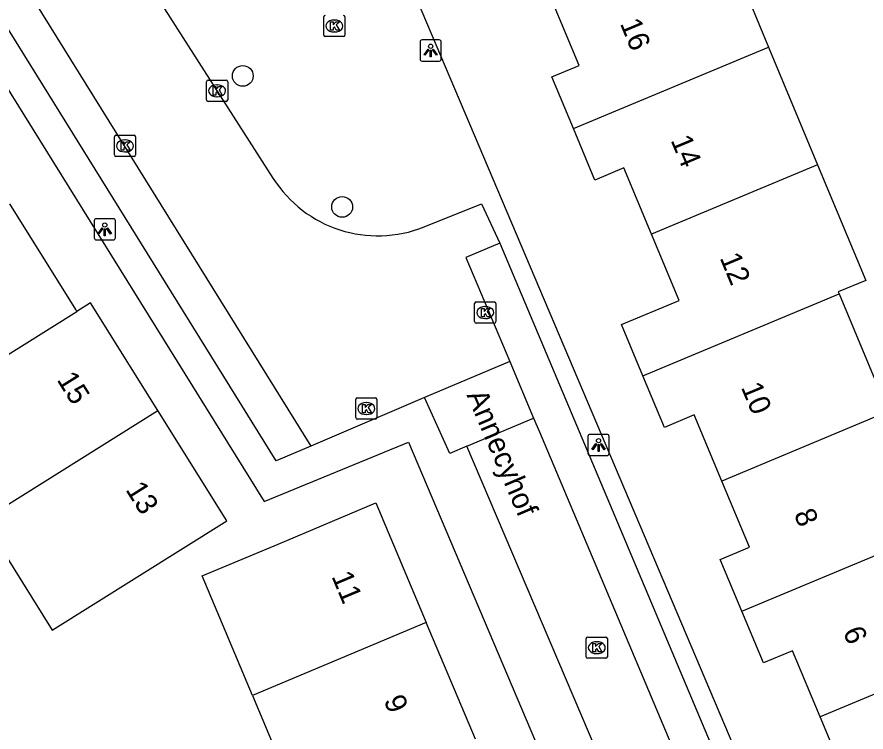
# Model space of a CAD drawing. Extents: x 157767 to 159171, y 387842 to 389425.
# Drawn here: x 158704.91 to 158744.9, y 388465.56 to 388499.23 of the extents above; entities that cross this region are included whole.
import ezdxf

# ---------------------------------------------------------------- set-up
doc = ezdxf.new("R2010")
doc.units = 0
for name, color, linetype in [('IMGEO_Boom', 7, 'Continuous'), ('IMGEO_Kolk', 7, 'Continuous'), ('IMGEO_Lichtpunt', 7, 'Continuous'), ('IMGEO_Openbare_ruimte_label', 7, 'Continuous'), ('IMGEO_Pand', 7, 'Continuous'), ('IMGEO_Pand_nummerreeks', 7, 'Continuous'), ('IMGEO_Rijbaan_lokaal_open', 7, 'Continuous'), ('IMGEO_Voetpad_open', 7, 'Continuous')]:
    doc.layers.add(name, color=color, linetype=linetype)

msp = doc.modelspace()

# ---------------------------------------------------------------- linework, layer by layer
at = {"layer": 'IMGEO_Boom'}
for centre in [(158715.542, 388496.451), (158720.223, 388490.282)]:
    msp.add_circle(centre, 0.489, dxfattribs=at)
at = {"layer": 'IMGEO_Kolk'}
for p, q in [((158719.354, 388498.374), (158719.354, 388499.226)), ((158720.355, 388499.226), (158720.355, 388498.374)), ((158719.842, 388499.08), (158719.867, 388499.08)), ((158719.865, 388498.52), (158719.84, 388498.52)), ((158720.281, 388498.3), (158719.429, 388498.3)), ((158713.831, 388495.324), (158713.831, 388496.176)), ((158713.906, 388496.25), (158714.758, 388496.25)), ((158714.319, 388496.03), (158714.344, 388496.03)), ((158714.832, 388496.176), (158714.832, 388495.324)), ((158714.758, 388495.25), (158713.906, 388495.25)), ((158714.342, 388495.47), (158714.317, 388495.47)), ((158709.569, 388493.654), (158710.421, 388493.654)), ((158709.494, 388492.728), (158709.494, 388493.58)), ((158709.982, 388493.434), (158710.007, 388493.434)), ((158710.495, 388493.58), (158710.495, 388492.728)), ((158710.005, 388492.874), (158709.98, 388492.874)), ((158710.421, 388492.654), (158709.569, 388492.654)), ((158726.462, 388484.88), (158726.462, 388485.732)), ((158726.537, 388485.806), (158727.389, 388485.806)), ((158727.463, 388485.732), (158727.463, 388484.88)), ((158726.95, 388485.586), (158726.975, 388485.586)), ((158726.973, 388485.026), (158726.948, 388485.026)), ((158727.389, 388484.806), (158726.537, 388484.806)), ((158720.936, 388481.286), (158721.788, 388481.286)), ((158720.861, 388480.36), (158720.861, 388481.212)), ((158721.349, 388481.066), (158721.374, 388481.066)), ((158721.862, 388481.212), (158721.862, 388480.36)), ((158721.372, 388480.506), (158721.347, 388480.506)), ((158721.788, 388480.286), (158720.936, 388480.286)), ((158731.716, 388469.101), (158731.716, 388469.953)), ((158731.791, 388470.027), (158732.643, 388470.027)), ((158732.204, 388469.807), (158732.229, 388469.807)), ((158732.717, 388469.953), (158732.717, 388469.101)), ((158732.227, 388469.247), (158732.202, 388469.247)), ((158732.643, 388469.027), (158731.791, 388469.027))]:
    msp.add_line(p, q, dxfattribs=at)
for points in [[(158719.354, 388498.374), (158719.354, 388499.226)], [(158720.355, 388499.226), (158720.355, 388498.374)], [(158719.675, 388499), (158719.798, 388499), (158719.798, 388498.849), (158719.928, 388499), (158720.092, 388499), (158719.946, 388498.849), (158720.099, 388498.6), (158719.947, 388498.6), (158719.862, 388498.764), (158719.798, 388498.697), (158719.798, 388498.6), (158719.675, 388498.6), (158719.675, 388499)], [(158720.281, 388498.3), (158719.429, 388498.3)], [(158713.831, 388495.324), (158713.831, 388496.176)], [(158713.906, 388496.25), (158714.758, 388496.25)], [(158714.832, 388496.176), (158714.832, 388495.324)], [(158714.152, 388495.95), (158714.275, 388495.95), (158714.275, 388495.799), (158714.405, 388495.95), (158714.569, 388495.95), (158714.423, 388495.799), (158714.576, 388495.55), (158714.424, 388495.55), (158714.339, 388495.714), (158714.275, 388495.647), (158714.275, 388495.55), (158714.152, 388495.55), (158714.152, 388495.95)], [(158714.758, 388495.25), (158713.906, 388495.25)], [(158709.569, 388493.654), (158710.421, 388493.654)], [(158709.494, 388492.728), (158709.494, 388493.58)], [(158709.815, 388493.354), (158709.938, 388493.354), (158709.938, 388493.203), (158710.068, 388493.354), (158710.232, 388493.354), (158710.086, 388493.203), (158710.239, 388492.954), (158710.087, 388492.954), (158710.002, 388493.118), (158709.938, 388493.051), (158709.938, 388492.954), (158709.815, 388492.954), (158709.815, 388493.354)], [(158710.495, 388493.58), (158710.495, 388492.728)], [(158710.421, 388492.654), (158709.569, 388492.654)], [(158726.462, 388484.88), (158726.462, 388485.732)], [(158726.537, 388485.806), (158727.389, 388485.806)], [(158727.463, 388485.732), (158727.463, 388484.88)], [(158726.783, 388485.506), (158726.906, 388485.506), (158726.906, 388485.355), (158727.036, 388485.506), (158727.2, 388485.506), (158727.054, 388485.355), (158727.207, 388485.106), (158727.055, 388485.106), (158726.97, 388485.27), (158726.906, 388485.203), (158726.906, 388485.106), (158726.783, 388485.106), (158726.783, 388485.506)], [(158727.389, 388484.806), (158726.537, 388484.806)], [(158720.936, 388481.286), (158721.788, 388481.286)], [(158720.861, 388480.36), (158720.861, 388481.212)], [(158721.182, 388480.986), (158721.305, 388480.986), (158721.305, 388480.835), (158721.435, 388480.986), (158721.599, 388480.986), (158721.453, 388480.835), (158721.606, 388480.586), (158721.454, 388480.586), (158721.369, 388480.75), (158721.305, 388480.683), (158721.305, 388480.586), (158721.182, 388480.586), (158721.182, 388480.986)], [(158721.862, 388481.212), (158721.862, 388480.36)], [(158721.788, 388480.286), (158720.936, 388480.286)], [(158731.716, 388469.101), (158731.716, 388469.953)], [(158731.791, 388470.027), (158732.643, 388470.027)], [(158732.037, 388469.727), (158732.16, 388469.727), (158732.16, 388469.576), (158732.29, 388469.727), (158732.454, 388469.727), (158732.308, 388469.576), (158732.461, 388469.327), (158732.309, 388469.327), (158732.224, 388469.491), (158732.16, 388469.424), (158732.16, 388469.327), (158732.037, 388469.327), (158732.037, 388469.727)], [(158732.717, 388469.953), (158732.717, 388469.101)], [(158732.643, 388469.027), (158731.791, 388469.027)]]:
    msp.add_lwpolyline(points, dxfattribs=at)
for centre, start, end in [((158719.431, 388499.224), 91.552, 178.448), ((158719.431, 388499.224), 91.552, 178.448), ((158720.279, 388499.224), 1.552, 88.448), ((158720.279, 388499.224), 1.552, 88.448), ((158719.431, 388498.376), 181.552, 268.448), ((158719.431, 388498.376), 181.552, 268.448), ((158720.279, 388498.376), 271.552, 358.448), ((158720.279, 388498.376), 271.552, 358.448), ((158713.908, 388496.174), 91.552, 178.448), ((158713.908, 388496.174), 91.552, 178.448), ((158714.756, 388496.174), 1.552, 88.448), ((158714.756, 388496.174), 1.552, 88.448), ((158713.908, 388495.326), 181.552, 268.448), ((158713.908, 388495.326), 181.552, 268.448), ((158714.756, 388495.326), 271.552, 358.448), ((158714.756, 388495.326), 271.552, 358.448), ((158709.571, 388493.578), 91.552, 178.448), ((158709.571, 388493.578), 91.552, 178.448), ((158710.419, 388493.578), 1.552, 88.448), ((158710.419, 388493.578), 1.552, 88.448), ((158709.571, 388492.73), 181.552, 268.448), ((158709.571, 388492.73), 181.552, 268.448), ((158710.419, 388492.73), 271.552, 358.448), ((158710.419, 388492.73), 271.552, 358.448), ((158726.539, 388485.73), 91.552, 178.448), ((158726.539, 388485.73), 91.552, 178.448), ((158727.387, 388485.73), 1.552, 88.448), ((158727.387, 388485.73), 1.552, 88.448), ((158726.539, 388484.882), 181.552, 268.448), ((158726.539, 388484.882), 181.552, 268.448), ((158727.387, 388484.882), 271.552, 358.448), ((158727.387, 388484.882), 271.552, 358.448), ((158720.938, 388481.21), 91.552, 178.448), ((158720.938, 388481.21), 91.552, 178.448), ((158721.786, 388481.21), 1.552, 88.448), ((158721.786, 388481.21), 1.552, 88.448), ((158720.938, 388480.362), 181.552, 268.448), ((158720.938, 388480.362), 181.552, 268.448), ((158721.786, 388480.362), 271.552, 358.448), ((158721.786, 388480.362), 271.552, 358.448), ((158731.793, 388469.951), 91.552, 178.448), ((158731.793, 388469.951), 91.552, 178.448), ((158732.641, 388469.951), 1.552, 88.448), ((158732.641, 388469.951), 1.552, 88.448), ((158731.793, 388469.103), 181.552, 268.448), ((158731.793, 388469.103), 181.552, 268.448), ((158732.641, 388469.103), 271.552, 358.448), ((158732.641, 388469.103), 271.552, 358.448)]:
    msp.add_arc(centre, 0.0765, start, end, dxfattribs=at)
for centre, major_axis, ratio, start_param, end_param in [((158719.841, 388498.8), (-0.387, 0.002), 0.722429, 4.712389, 7.853982), ((158719.866, 388498.8), (-0.39, 0.002), 0.717154, 1.570796, 4.712389), ((158714.318, 388495.75), (-0.387, 0.002), 0.722429, 4.712389, 7.853982), ((158714.343, 388495.75), (-0.39, 0.002), 0.717154, 1.570796, 4.712389), ((158709.981, 388493.154), (-0.387, 0.002), 0.722429, 4.712389, 7.853982), ((158710.006, 388493.154), (-0.39, 0.002), 0.717154, 1.570796, 4.712389), ((158726.949, 388485.306), (-0.387, 0.002), 0.722429, 4.712389, 7.853982), ((158726.974, 388485.306), (-0.39, 0.002), 0.717154, 1.570796, 4.712389), ((158721.348, 388480.786), (-0.387, 0.002), 0.722429, 4.712389, 7.853982), ((158721.373, 388480.786), (-0.39, 0.002), 0.717154, 1.570796, 4.712389), ((158732.203, 388469.527), (-0.387, 0.002), 0.722429, 4.712389, 7.853982), ((158732.228, 388469.527), (-0.39, 0.002), 0.717154, 1.570796, 4.712389)]:
    msp.add_ellipse(centre, major_axis=major_axis, ratio=ratio, start_param=start_param, end_param=end_param, dxfattribs=at)
at = {"layer": 'IMGEO_Lichtpunt'}
for p, q in [((158723.893, 388498.049), (158723.893, 388497.242)), ((158723.893, 388498.049), (158723.893, 388497.242)), ((158724.795, 388498.144), (158723.987, 388498.144)), ((158724.795, 388498.144), (158723.987, 388498.144)), ((158724.889, 388497.242), (158724.889, 388498.049)), ((158724.889, 388497.242), (158724.889, 388498.049)), ((158723.987, 388497.148), (158724.795, 388497.148)), ((158723.987, 388497.148), (158724.795, 388497.148)), ((158708.543, 388489.634), (158708.543, 388488.827)), ((158708.543, 388489.634), (158708.543, 388488.827)), ((158709.445, 388489.729), (158708.637, 388489.729)), ((158709.445, 388489.729), (158708.637, 388489.729)), ((158709.539, 388488.827), (158709.539, 388489.634)), ((158709.539, 388488.827), (158709.539, 388489.634)), ((158708.637, 388488.733), (158709.445, 388488.733)), ((158708.637, 388488.733), (158709.445, 388488.733)), ((158731.8, 388479.477), (158731.8, 388478.67)), ((158731.8, 388479.477), (158731.8, 388478.67)), ((158732.702, 388479.572), (158731.894, 388479.572)), ((158732.702, 388479.572), (158731.894, 388479.572)), ((158732.796, 388478.67), (158732.796, 388479.477)), ((158732.796, 388478.67), (158732.796, 388479.477)), ((158731.894, 388478.576), (158732.702, 388478.576)), ((158731.894, 388478.576), (158732.702, 388478.576))]:
    msp.add_line(p, q, dxfattribs=at)
for points in [[(158724.267, 388497.713), (158724.306, 388497.685), (158724.118, 388497.423), (158724.08, 388497.45), (158724.267, 388497.713)], [(158724.369, 388497.665), (158724.416, 388497.665), (158724.416, 388497.343), (158724.369, 388497.343), (158724.369, 388497.665)], [(158724.479, 388497.685), (158724.517, 388497.712), (158724.704, 388497.45), (158724.665, 388497.422), (158724.479, 388497.685)], [(158708.917, 388489.298), (158708.956, 388489.27), (158708.768, 388489.008), (158708.73, 388489.035), (158708.917, 388489.298)], [(158709.019, 388489.25), (158709.066, 388489.25), (158709.066, 388488.928), (158709.019, 388488.928), (158709.019, 388489.25)], [(158709.129, 388489.27), (158709.167, 388489.297), (158709.354, 388489.035), (158709.315, 388489.007), (158709.129, 388489.27)], [(158732.174, 388479.141), (158732.213, 388479.113), (158732.025, 388478.851), (158731.987, 388478.878), (158732.174, 388479.141)], [(158732.276, 388479.093), (158732.323, 388479.093), (158732.323, 388478.771), (158732.276, 388478.771), (158732.276, 388479.093)], [(158732.386, 388479.113), (158732.424, 388479.14), (158732.611, 388478.878), (158732.572, 388478.85), (158732.386, 388479.113)]]:
    msp.add_lwpolyline(points, dxfattribs=at)
for centre in [(158724.392, 388497.847), (158709.042, 388489.432), (158732.299, 388479.275)]:
    msp.add_circle(centre, 0.0994, dxfattribs=at)
for centre, start, end in [((158723.987, 388498.049), 90, 180), ((158723.987, 388498.049), 90, 180), ((158724.795, 388498.049), 0, 90), ((158724.795, 388498.049), 0, 90), ((158723.987, 388497.242), 180, 270), ((158723.987, 388497.242), 180, 270), ((158724.795, 388497.242), 270, 0), ((158724.795, 388497.242), 270, 360), ((158708.637, 388489.634), 90, 180), ((158708.637, 388489.634), 90, 180), ((158709.445, 388489.634), 0, 90), ((158709.445, 388489.634), 0, 90), ((158708.637, 388488.827), 180, 270), ((158708.637, 388488.827), 180, 270), ((158709.445, 388488.827), 270, 0), ((158709.445, 388488.827), 270, 360), ((158731.894, 388479.477), 90, 180), ((158731.894, 388479.477), 90, 180), ((158732.702, 388479.477), 0, 90), ((158732.702, 388479.477), 0, 90), ((158731.894, 388478.67), 180, 270), ((158731.894, 388478.67), 180, 270), ((158732.702, 388478.67), 270, 0), ((158732.702, 388478.67), 270, 360)]:
    msp.add_arc(centre, 0.0946, start, end, dxfattribs=at)
at = {"layer": 'IMGEO_Pand'}
for points in [[(158737.991, 388503.322), (158739.388, 388500), (158740.302, 388497.81)], [(158731.112, 388493.977), (158730.099, 388496.405), (158731.391, 388496.944), (158730.104, 388500.028)], [(158731.112, 388493.977), (158740.302, 388497.81)], [(158740.302, 388497.81), (158742.614, 388492.267)], [(158734.798, 388489.002), (158733.497, 388492.121), (158732.125, 388491.548), (158731.112, 388493.977)], [(158742.614, 388492.267), (158734.798, 388489.002)], [(158742.614, 388492.267), (158744.885, 388486.824), (158743.59, 388486.284), (158743.63, 388486.189)], [(158707.732, 388485.361), (158707.675, 388485.452), (158704.566, 388490.422)], [(158734.391, 388482.327), (158733.381, 388484.748), (158736.1, 388485.883), (158734.798, 388489.002)], [(158734.391, 388482.327), (158743.63, 388486.189)], [(158743.63, 388486.189), (158745.943, 388480.644)], [(158711.534, 388480.697), (158708.367, 388485.758), (158707.732, 388485.361)], [(158700.138, 388480.614), (158707.732, 388485.361)], [(158738.109, 388477.374), (158736.809, 388480.489), (158735.403, 388479.903), (158734.391, 388482.327)], [(158703.306, 388475.554), (158711.534, 388480.697)], [(158703.306, 388475.554), (158706.561, 388470.355), (158710.547, 388472.85), (158714.785, 388475.502), (158711.534, 388480.697)], [(158745.943, 388480.644), (158738.109, 388477.374)], [(158739.047, 388471.244), (158738.03, 388473.682), (158739.409, 388474.258), (158738.109, 388477.374)], [(158715.996, 388467.272), (158713.626, 388472.904), (158717.202, 388474.409), (158721.81, 388476.349), (158724.181, 388470.716)], [(158739.047, 388471.244), (158748.259, 388475.094)], [(158742.739, 388466.269), (158741.44, 388469.383), (158740.063, 388468.809), (158739.047, 388471.244)], [(158724.181, 388470.716), (158715.996, 388467.272)], [(158726.497, 388465.213), (158724.181, 388470.716)], [(158750.578, 388469.537), (158742.739, 388466.269)], [(158715.996, 388467.272), (158718.312, 388461.769)], [(158743.705, 388460.19), (158742.702, 388462.593), (158744.04, 388463.152), (158742.739, 388466.269)]]:
    msp.add_lwpolyline(points, dxfattribs=at)
at = {"layer": 'IMGEO_Rijbaan_lokaal_open'}
for points in [[(158700.463, 388508.32), (158705.692, 388500), (158718.743, 388479.02)], [(158711.093, 388500.823), (158711.611, 388500), (158716.965, 388491.641)], [(158724.085, 388489.344), (158726.79, 388490.434), (158727.644, 388488.572)], [(158727.644, 388488.572), (158726.056, 388487.894), (158728.117, 388483.006)], [(158728.117, 388483.006), (158724.107, 388481.301)], [(158728.117, 388483.006), (158729.24, 388480.342)], [(158724.107, 388481.301), (158718.743, 388479.02)], [(158726.098, 388479.017), (158725.288, 388478.675), (158724.107, 388481.301)], [(158726.098, 388479.017), (158729.24, 388480.342)], [(158729.24, 388480.342), (158729.514, 388479.693), (158741.641, 388450.938)], [(158737.802, 388449.01), (158735.055, 388455.868), (158735.8, 388456.237), (158726.098, 388479.017)]]:
    msp.add_lwpolyline(points, dxfattribs=at)
msp.add_arc((158721.902, 388494.762), 5.841, 212.297, 291.9423, dxfattribs=at)
at = {"layer": 'IMGEO_Voetpad_open'}
for points in [[(158689.026, 388520.41), (158701.874, 388500), (158716.543, 388476.407), (158723.349, 388479.211), (158736.406, 388448.418)], [(158719.145, 388510.652), (158723.757, 388500.002), (158744.219, 388451.8)], [(158718.743, 388479.02), (158717.118, 388478.329), (158703.636, 388500.002), (158698.957, 388507.412), (158700.463, 388508.32)], [(158727.644, 388488.572), (158743.232, 388451.608)]]:
    msp.add_lwpolyline(points, dxfattribs=at)

# ---------------------------------------------------------------- texts
at = {"layer": 'IMGEO_Openbare_ruimte_label'}
msp.add_text('Annecyhof', height=1, rotation=293.0782, dxfattribs=at).set_placement((158726.075, 388481.425))
at = {"layer": 'IMGEO_Pand_nummerreeks'}
for s, rotation, p in [('16', 292.6493, (158733.296, 388498.921)), ('14', 292.6499, (158735.683, 388493.427)), ('12', 292.6499, (158737.995, 388487.887)), ('15', 302.0396, (158706.758, 388482.146)), ('10', 292.6422, (158738.997, 388481.79)), ('13', 302.0377, (158709.996, 388476.972)), ('8', 292.6422, (158741.486, 388475.823)), ('11', 292.8259, (158719.708, 388472.889)), ('6', 292.6422, (158743.795, 388470.285)), ('9', 292.8259, (158722.166, 388467.048))]:
    msp.add_text(s, height=1, rotation=rotation, dxfattribs=at).set_placement(p)

doc.saveas('drawing.dxf')
